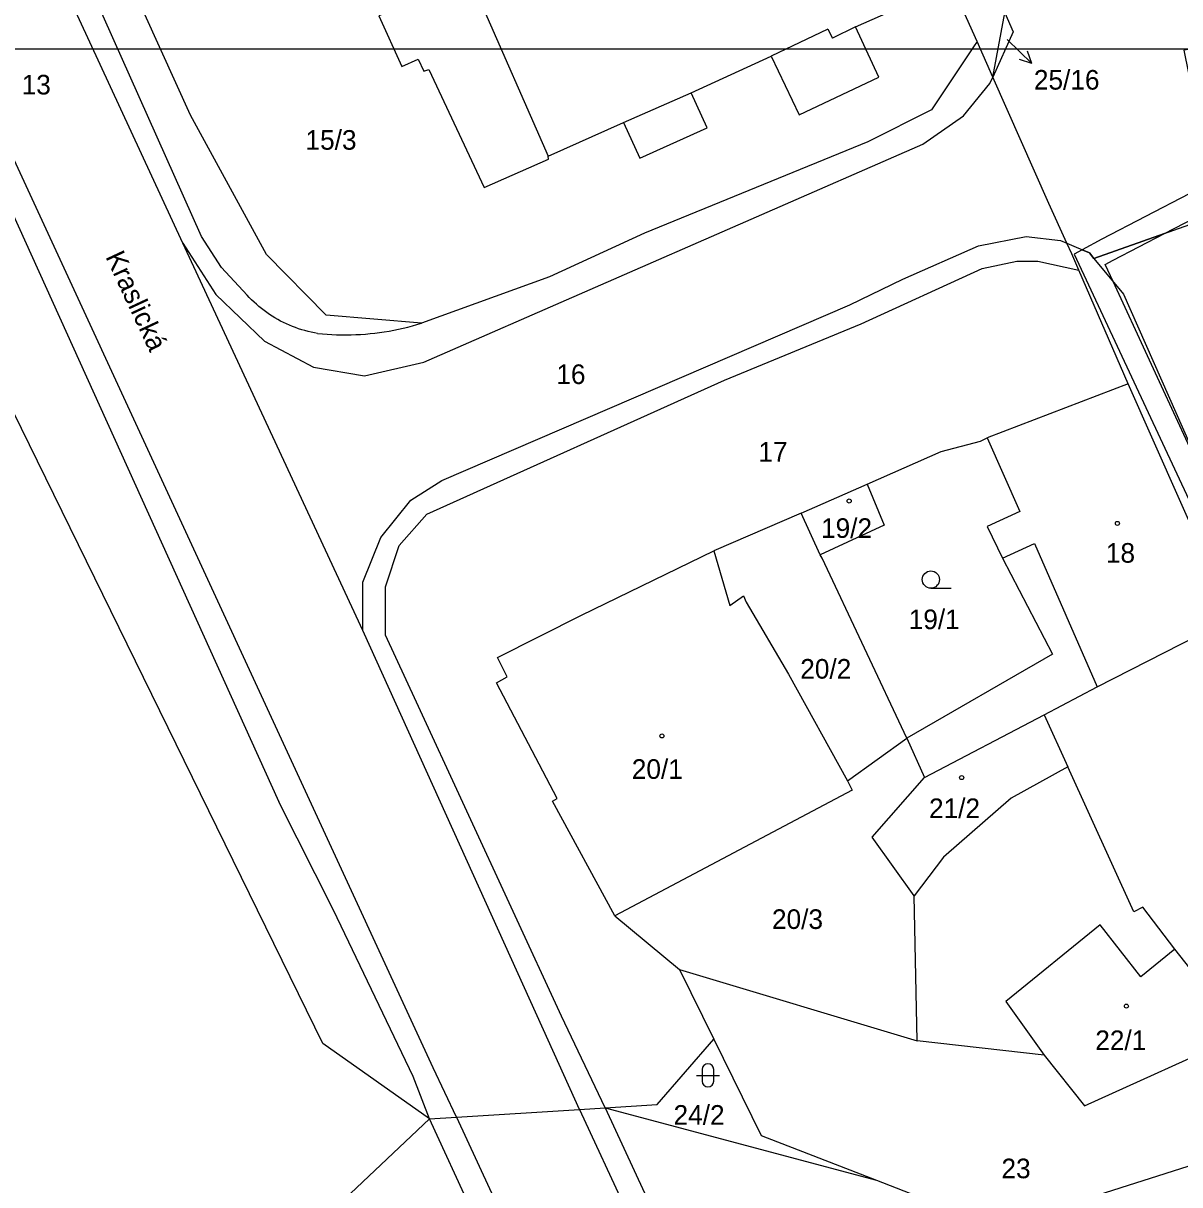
# Model space of a CAD drawing. Extents: x -869103 to -863415, y -1015889 to -1012477.
# Drawn here: x -867166.6 to -867066.3, y -1013598.4 to -1013497.7 of the extents above; entities that cross this region are included whole.
import ezdxf

# ---------------------------------------------------------------- set-up
doc = ezdxf.new("R2010")
doc.units = 0
for name, color, linetype in [('Hranice parcel', 7, 'Continuous'), ('ML1000', 7, 'Continuous'), ('Parcelní čísla', 7, 'Continuous'), ('Pop  PČ popisy', 7, 'Continuous'), ('Vnitřní kresba', 7, 'Continuous'), ('Věcná břemena k části', 7, 'Continuous'), ('Značky budov', 7, 'Continuous'), ('Značky kultur', 7, 'Continuous')]:
    doc.layers.add(name, color=color, linetype=linetype)

msp = doc.modelspace()

# ---------------------------------------------------------------- linework, layer by layer
at = {"layer": 'Hranice parcel'}
for p, q in [((-867152.75, -1013516.8), (-867172.79, -1013473.49)), ((-867082.55, -1013502.41), (-867081.51, -1013496.83)), ((-867082.55, -1013502.41), (-867083.91, -1013499.34)), ((-867077.68, -1013513.38), (-867082.55, -1013502.41)), ((-867076.12, -1013516.82), (-867077.68, -1013513.38)), ((-867073.77, -1013518.14), (-867060.88, -1013513.56)), ((-867137.13, -1013550.38), (-867152.75, -1013516.8)), ((-867076.66, -1013516.58), (-867076.12, -1013516.82)), ((-867070.81, -1013529), (-867083.04, -1013533.68)), ((-867061.81, -1013549.33), (-867070.81, -1013529)), ((-867099.16, -1013540.21), (-867093.44, -1013537.7)), ((-867099.16, -1013540.21), (-867106.72, -1013543.49)), ((-867097.49, -1013543.82), (-867099.16, -1013540.21)), ((-867121.48, -1013585), (-867137.13, -1013550.38)), ((-867088.45, -1013563.14), (-867078.08, -1013557.69)), ((-867078.08, -1013557.69), (-867076.04, -1013562.2)), ((-867095.13, -1013563.42), (-867089.98, -1013559.73)), ((-867089.98, -1013559.73), (-867088.45, -1013563.14)), ((-867089.1, -1013585.95), (-867089.37, -1013573.4)), ((-867115.29, -1013575.12), (-867109.69, -1013579.77)), ((-867109.69, -1013579.77), (-867089.1, -1013585.95)), ((-867109.69, -1013579.77), (-867106.72, -1013585.8)), ((-867118.36, -1013591.91), (-867121.48, -1013585)), ((-867078.09, -1013587.2), (-867089.1, -1013585.95)), ((-867129.02, -1013592.58), (-867131.04, -1013588.31)), ((-867129.02, -1013592.58), (-867118.36, -1013591.91)), ((-867118.36, -1013591.91), (-867116.15, -1013591.77)), ((-867116.15, -1013591.77), (-867092.63, -1013598.05)), ((-867131.37, -1013592.73), (-867129.02, -1013592.58))]:
    msp.add_line(p, q, dxfattribs=at)
for points in [[(-867131.37, -1013592.73), (-867140.62, -1013586.19), (-867172.42, -1013521.32), (-867182.51, -1013493.85), (-867194.23, -1013475.16), (-867209.72, -1013455.02), (-867232.98, -1013418.67)], [(-867131.04, -1013588.31), (-867177.08, -1013488.58), (-867180.9, -1013480.11), (-867184.59, -1013470.95), (-867193.01, -1013445.19)], [(-867161.06, -1013482.26), (-867143.48, -1013474.9), (-867134.58, -1013495.58), (-867134.28, -1013496.49), (-867135.76, -1013497.11), (-867133.76, -1013501.51), (-867132.35, -1013500.86), (-867131.86, -1013501.91), (-867131.43, -1013501.75), (-867126.62, -1013511.99), (-867121.05, -1013509.52), (-867121.08, -1013509.27), (-867114.54, -1013506.35), (-867113.12, -1013509.45), (-867107.29, -1013506.81), (-867108.68, -1013503.77), (-867101.74, -1013500.6), (-867099.33, -1013505.69), (-867092.41, -1013502.41), (-867094.45, -1013498.06), (-867086.49, -1013494.53)], [(-867145.48, -1013517.8), (-867152.07, -1013505.72), (-867157.32, -1013494.17), (-867161.98, -1013482.65)], [(-867083.91, -1013499.34), (-867086.12, -1013494.37), (-867086.49, -1013494.53)], [(-867081.51, -1013496.83), (-867080.77, -1013498.49), (-867082.55, -1013502.41)], [(-867083.91, -1013499.34), (-867084.21, -1013499.78), (-867087.86, -1013505.25), (-867093.38, -1013508.04), (-867112.72, -1013515.95), (-867120.97, -1013519.72), (-867132.05, -1013523.75), (-867140.32, -1013523.04), (-867145.48, -1013517.8)], [(-867131.84, -1013527.12), (-867088.6, -1013508.23), (-867085.09, -1013505.77), (-867082.81, -1013502.97), (-867082.55, -1013502.41)], [(-867152.75, -1013516.8), (-867149.89, -1013521.26), (-867145.67, -1013525.31), (-867141.43, -1013527.56), (-867137, -1013528.3), (-867131.84, -1013527.12)], [(-867083.79, -1013517.05), (-867079.64, -1013516.23), (-867076.66, -1013516.58)], [(-867070.81, -1013529), (-867075.08, -1013519.16), (-867075.7, -1013517.73), (-867076.12, -1013516.82)], [(-867076.12, -1013516.82), (-867074.17, -1013517.66), (-867073.77, -1013518.14)], [(-867137.13, -1013550.38), (-867137.15, -1013546.19), (-867135.59, -1013542.32), (-867132.97, -1013539.09), (-867130.28, -1013537.38), (-867094.94, -1013522.16), (-867090.35, -1013519.92), (-867083.79, -1013517.05)], [(-867073.77, -1013518.14), (-867071.21, -1013521.24), (-867045.32, -1013579.77), (-867040.72, -1013590.08)], [(-867093.44, -1013537.7), (-867087.03, -1013534.88), (-867083.6, -1013533.98), (-867083.04, -1013533.68)], [(-867083.04, -1013533.68), (-867080.21, -1013540.08), (-867083.03, -1013541.38), (-867081.7, -1013544.12), (-867077.38, -1013552.44), (-867089.98, -1013559.73)], [(-867093.44, -1013537.7), (-867091.97, -1013541.27), (-867097.49, -1013543.82)], [(-867120.31, -1013564.96), (-867125.55, -1013554.91), (-867124.62, -1013554.39), (-867125.48, -1013552.74), (-867118.19, -1013549.07), (-867106.72, -1013543.49)], [(-867106.72, -1013543.49), (-867105.32, -1013548.23), (-867104.14, -1013547.39), (-867103.91, -1013547.93), (-867100.26, -1013554.17), (-867095.13, -1013563.42)], [(-867089.98, -1013559.73), (-867097.32, -1013544.13), (-867097.49, -1013543.82)], [(-867078.08, -1013557.69), (-867073.49, -1013555.28), (-867061.81, -1013549.33)], [(-867076.04, -1013562.2), (-867080.96, -1013564.91), (-867086.8, -1013570.04), (-867089.37, -1013573.4)], [(-867089.37, -1013573.4), (-867093.01, -1013568.31), (-867088.45, -1013563.14)], [(-867095.13, -1013563.42), (-867094.72, -1013564.24), (-867115.29, -1013575.12)], [(-867115.29, -1013575.12), (-867120.71, -1013565.17), (-867120.31, -1013564.96)], [(-867060.93, -1013585.42), (-867066.76, -1013578.02), (-867069.71, -1013580.41), (-867073.23, -1013575.9), (-867081.42, -1013582.55), (-867078.09, -1013587.2)], [(-867116.15, -1013591.77), (-867111.64, -1013591.48), (-867106.72, -1013585.8)], [(-867106.72, -1013585.8), (-867102.61, -1013594.17), (-867092.63, -1013598.05)], [(-867078.09, -1013587.2), (-867074.58, -1013591.59), (-867060.93, -1013585.42)], [(-867074.61, -1013602.85), (-867071.96, -1013601.76), (-867073.41, -1013599.32), (-867043.49, -1013589.76)], [(-867162.32, -1013620.55), (-867156.64, -1013616.62), (-867131.37, -1013592.73)], [(-867092.63, -1013598.05), (-867077.36, -1013603.98), (-867074.61, -1013602.85)]]:
    msp.add_lwpolyline(points, dxfattribs=at)
at = {"layer": 'ML1000'}
msp.add_lwpolyline([(-867500, -1013000), (-866875, -1013000), (-866875, -1013500), (-867500, -1013500)], close=True, dxfattribs=at)
at = {"layer": 'Pop  PČ popisy'}
for p, q in [((-867081.31, -1013499.15), (-867079.15, -1013501.23)), ((-867079.15, -1013501.23), (-867079.52, -1013500.18)), ((-867079.15, -1013501.23), (-867080.22, -1013500.9))]:
    msp.add_line(p, q, dxfattribs=at)
at = {"layer": 'Vnitřní kresba'}
for p, q in [((-867137.37, -1013472.15), (-867121.08, -1013509.27)), ((-867151.13, -1013516.23), (-867170.43, -1013472.98)), ((-867096.83, -1013498.27), (-867101.74, -1013500.6)), ((-867096.83, -1013498.27), (-867096.44, -1013499.05)), ((-867094.45, -1013498.06), (-867096.44, -1013499.05)), ((-867114.54, -1013506.35), (-867108.68, -1013503.77)), ((-867169.1, -1013510.73), (-867144.41, -1013565.24)), ((-867149.39, -1013518.92), (-867151.13, -1013516.23)), ((-867083.46, -1013519.01), (-867080.47, -1013518.37)), ((-867080.47, -1013518.37), (-867078.65, -1013518.37)), ((-867078.65, -1013518.37), (-867075.08, -1013519.16)), ((-867147.17, -1013521.32), (-867149.39, -1013518.92)), ((-867093.95, -1013523.79), (-867083.46, -1013519.01)), ((-867105.8, -1013528.7), (-867093.95, -1013523.79)), ((-867131.58, -1013540.29), (-867105.8, -1013528.7)), ((-867133.99, -1013543.01), (-867131.58, -1013540.29)), ((-867135.17, -1013546.59), (-867133.99, -1013543.01)), ((-867081.7, -1013544.12), (-867078.94, -1013542.84)), ((-867078.94, -1013542.84), (-867073.49, -1013555.28)), ((-867135.17, -1013550.79), (-867135.17, -1013546.59)), ((-867132.48, -1013556.61), (-867135.17, -1013550.79)), ((-867119.93, -1013583.81), (-867132.48, -1013556.61)), ((-867070.33, -1013574.79), (-867076.04, -1013562.2)), ((-867139.67, -1013574.64), (-867144.41, -1013565.24)), ((-867132.79, -1013589.05), (-867139.67, -1013574.64)), ((-867069.53, -1013574.38), (-867070.33, -1013574.79)), ((-867066.76, -1013578.02), (-867069.53, -1013574.38)), ((-867116.15, -1013591.77), (-867119.93, -1013583.81)), ((-867131.37, -1013592.73), (-867132.79, -1013589.05)), ((-867118.36, -1013591.91), (-867079.02, -1013676.74)), ((-867116.15, -1013591.77), (-867076.85, -1013676.55)), ((-867091.55, -1013678.65), (-867131.37, -1013592.73)), ((-867129.02, -1013592.58), (-867089.34, -1013678.11))]:
    msp.add_line(p, q, dxfattribs=at)
for points in [[(-867141.06, -1013524.64), (-867141.34, -1013524.59), (-867141.62, -1013524.53), (-867141.89, -1013524.46), (-867142.17, -1013524.39), (-867142.44, -1013524.31), (-867142.71, -1013524.23), (-867142.97, -1013524.13), (-867143.24, -1013524.03), (-867143.5, -1013523.92), (-867143.76, -1013523.81), (-867144.02, -1013523.69), (-867144.27, -1013523.56), (-867144.52, -1013523.42), (-867144.76, -1013523.28), (-867145, -1013523.13), (-867145.24, -1013522.98), (-867145.47, -1013522.82), (-867145.7, -1013522.65), (-867145.93, -1013522.48), (-867146.15, -1013522.3), (-867146.36, -1013522.11), (-867146.57, -1013521.92), (-867146.78, -1013521.73), (-867146.98, -1013521.53), (-867147.17, -1013521.32)], [(-867141.06, -1013524.64), (-867140.65, -1013524.68), (-867140.23, -1013524.71), (-867139.82, -1013524.73), (-867139.41, -1013524.75), (-867138.99, -1013524.76), (-867138.58, -1013524.76), (-867138.16, -1013524.76), (-867137.75, -1013524.74), (-867137.34, -1013524.72), (-867136.92, -1013524.69), (-867136.51, -1013524.65), (-867136.1, -1013524.61), (-867135.69, -1013524.56), (-867135.28, -1013524.5), (-867134.87, -1013524.43), (-867134.46, -1013524.35), (-867134.05, -1013524.27), (-867133.65, -1013524.18), (-867133.25, -1013524.09), (-867132.85, -1013523.98), (-867132.45, -1013523.87), (-867132.05, -1013523.75)]]:
    msp.add_lwpolyline(points, dxfattribs=at)
at = {"layer": 'Věcná břemena k části'}
msp.add_lwpolyline([(-867065.99, -1013500.07), (-867065.57, -1013502.06), (-867061.75, -1013510.57), (-867073.1, -1013516.45), (-867074.8, -1013517.39), (-867074.17, -1013517.66), (-867073.77, -1013518.14), (-867067.66, -1013515.97), (-867060.56, -1013512.31), (-867059.9, -1013509.67), (-867063.43, -1013501.78), (-867063.1, -1013501.74), (-867063.97, -1013499.78)], close=True, dxfattribs=at)
msp.add_lwpolyline([(-867062.65, -1013540.59), (-867072.12, -1013520.14), (-867072.81, -1013518.65), (-867072.12, -1013518.27), (-867067.66, -1013515.97), (-867073.77, -1013518.14), (-867074.17, -1013517.66), (-867074.8, -1013517.39), (-867075.5, -1013517.77), (-867064.12, -1013542.13)], dxfattribs=at)
at = {"layer": 'Značky budov'}
for centre in [(-867094.99, -1013539.16), (-867071.74, -1013541.1), (-867111.22, -1013559.53), (-867085.24, -1013563.14), (-867070.96, -1013582.95)]:
    msp.add_circle(centre, 0.175, dxfattribs=at)
at = {"layer": 'Značky kultur'}
for p, q in [((-867087.91, -1013546.72), (-867086.16, -1013546.72)), ((-867108.23, -1013588.95), (-867106.23, -1013588.95)), ((-867107.73, -1013588.45), (-867107.73, -1013589.45)), ((-867106.73, -1013589.45), (-867106.73, -1013588.45))]:
    msp.add_line(p, q, dxfattribs=at)
msp.add_circle((-867087.91, -1013545.97), 0.75, dxfattribs=at)
for centre, start, end in [((-867107.23, -1013588.45), 0, 180), ((-867107.23, -1013589.45), 180, 359.9879)]:
    msp.add_arc(centre, 0.5, start, end, dxfattribs=at)

# ---------------------------------------------------------------- texts
at = {"layer": 'Parcelní čísla'}
for s, p in [('25/16', (-867078.98, -1013503.5)), ('13', (-867166.71, -1013503.92)), ('15/3', (-867142.11, -1013508.71)), ('16', (-867120.37, -1013529.02)), ('17', (-867102.86, -1013535.75)), ('19/2', (-867097.43, -1013542.36)), ('18', (-867072.74, -1013544.51)), ('19/1', (-867089.83, -1013550.27)), ('20/2', (-867099.23, -1013554.56)), ('20/1', (-867113.83, -1013563.25)), ('21/2', (-867088.07, -1013566.65)), ('20/3', (-867101.68, -1013576.26)), ('22/1', (-867073.66, -1013586.76)), ('24/2', (-867110.21, -1013593.23)), ('23', (-867081.79, -1013597.87))]:
    msp.add_text(s, height=1.7, dxfattribs=at).set_placement(p)
at = {"layer": 'Pop  PČ popisy'}
msp.add_text('Kraslická', height=1.7, rotation=295, dxfattribs=at).set_placement((-867159.48, -1013517.98))

doc.saveas('drawing.dxf')
